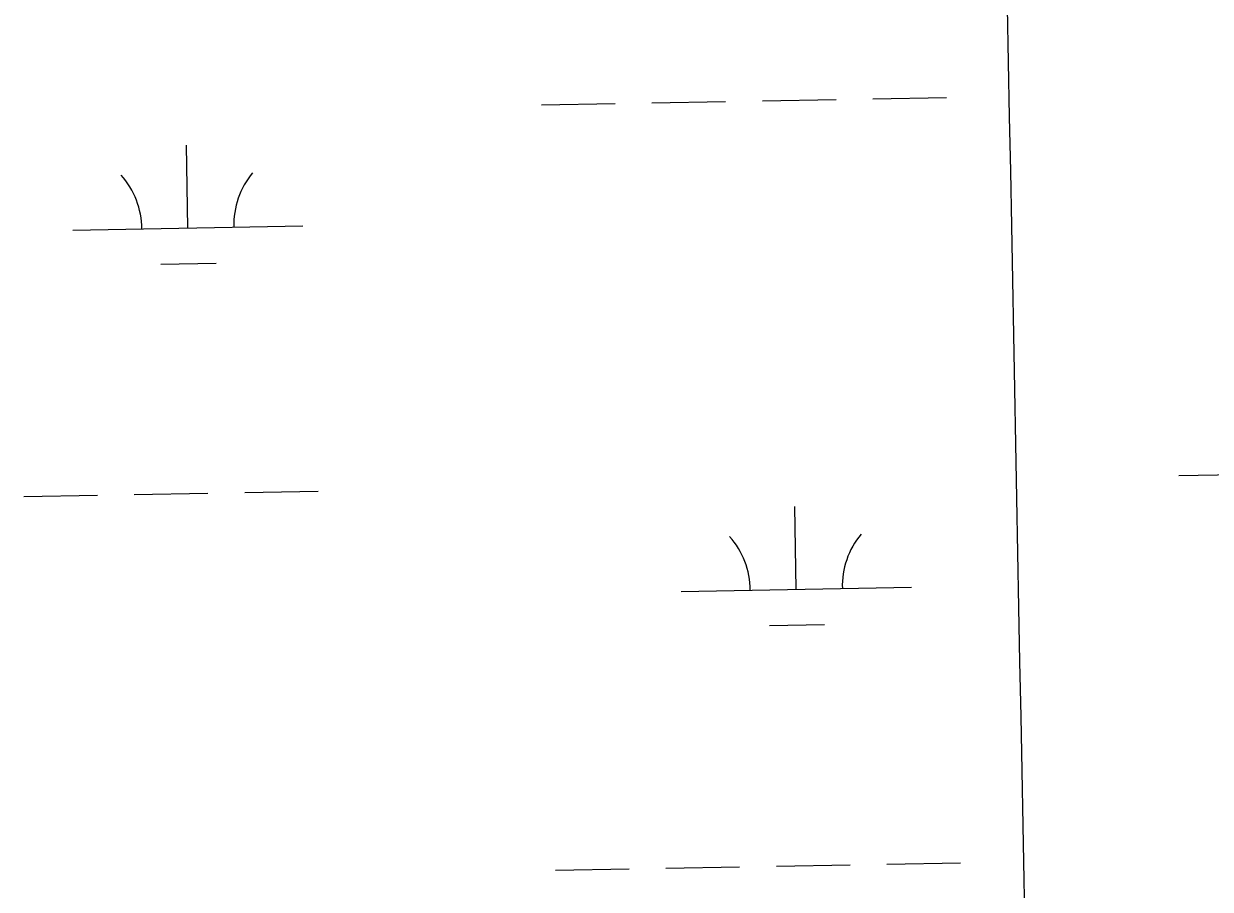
# Model space of a CAD drawing. Extents: x 3957609 to 3995875, y 234277 to 260273.
# Drawn here: x 3971754 to 3972269, y 257081 to 257457 of the extents above; entities that cross this region are included whole.
import ezdxf

# ---------------------------------------------------------------- set-up
doc = ezdxf.new("R2010")
doc.units = 0
doc.layers.add('V-GRID-MAJR', color=7, linetype='Continuous')
doc.layers.add('V-WETL-SWMP', color=7, linetype='Continuous')

msp = doc.modelspace()

# ---------------------------------------------------------------- linework, layer by layer
at = {"layer": 'V-GRID-MAJR'}
msp.add_spline([(3972513.068, 239900.828), (3972455.83, 242927.648), (3972341.236, 248987.469), (3972226.642, 255047.279), (3972169.287, 258080.274)], degree=3, dxfattribs=at)
at = {"layer": 'V-WETL-SWMP'}
for p, q in [((3971978.466, 257421.972), (3972010.461, 257422.554)), ((3972026.458, 257422.845), (3972058.453, 257423.427)), ((3972074.45, 257423.718), (3972106.445, 257424.299)), ((3972122.442, 257424.59), (3972154.437, 257425.172)), ((3971824.822, 257368.428), (3971824.168, 257404.422)), ((3971774.83, 257367.519), (3971874.814, 257369.337)), ((3971813.105, 257352.782), (3971837.101, 257353.218)), ((3972255.35, 257260.806), (3972287.345, 257261.387)), ((3971753.525, 257251.681), (3971785.52, 257252.263)), ((3971801.517, 257252.553), (3971833.512, 257253.135)), ((3971849.509, 257253.426), (3971881.504, 257254.008)), ((3972089.158, 257211.346), (3972088.503, 257247.34)), ((3972039.166, 257210.437), (3972139.149, 257212.255)), ((3972077.44, 257195.699), (3972101.436, 257196.136)), ((3972080.498, 257091.098), (3972112.493, 257091.679)), ((3972128.49, 257091.97), (3972160.485, 257092.552)), ((3971984.514, 257089.352), (3972016.509, 257089.934)), ((3972032.506, 257090.225), (3972064.501, 257090.807))]:
    msp.add_line(p, q, dxfattribs=at)
for centre, start, end in [((3971769.58, 257367.899), 0.26988, 41.81354), ((3971880.047, 257369.907), 140.26988, 181.81353), ((3972144.383, 257212.825), 140.26988, 181.81353), ((3972033.915, 257210.816), 0.26988, 41.81354)]:
    msp.add_arc(centre, 35.246, start, end, dxfattribs=at)

doc.saveas('drawing.dxf')
